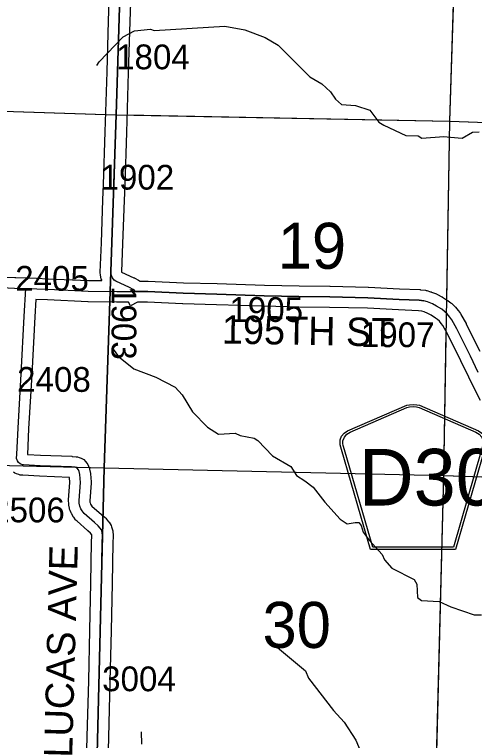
# Model space of a CAD drawing. Extents: x -157.2 to -99.3, y 12.2 to 46.2.
# Drawn here: x -123.076 to -121.776, y 29.552 to 31.604 of the extents above; entities that cross this region are included whole.
import ezdxf

# ---------------------------------------------------------------- set-up
doc = ezdxf.new("R2010")
doc.units = 0
for name, color, linetype in [('tdCoHydroRiver', 7, 'Continuous'), ('tdCoSecRdNmbr', 7, 'Continuous'), ('tdCoSecRdTxt', 7, 'Continuous'), ('tdCoSecRteBand', 7, 'Continuous'), ('tdCoSecRteCL', 7, 'Continuous'), ('tdCoSectLine', 7, 'Continuous'), ('tdCoSectLinePart', 7, 'Continuous'), ('tdCoSectNmbr', 7, 'Continuous'), ('tdCoShieldCoRteHrd', 7, 'Continuous'), ('tdCoSurfAsphalt', 7, 'Continuous'), ('tdCoSurfGravel', 7, 'Continuous'), ('tdCoTwpBndry', 7, 'Continuous'), ('tdCoTwpBndryShd', 7, 'Continuous')]:
    doc.layers.add(name, color=color, linetype=linetype)

msp = doc.modelspace()

# ---------------------------------------------------------------- linework, layer by layer
at = {"layer": 'tdCoHydroRiver'}
for points in [[(-122.8435, 31.4599), (-122.8369, 31.4707), (-122.7686, 31.5413), (-122.7366, 31.5578), (-122.6922, 31.5628), (-122.6813, 31.5593), (-122.4821, 31.5709), (-122.4256, 31.5614), (-122.3679, 31.5392), (-122.3306, 31.5176), (-122.2417, 31.4283), (-122.2075, 31.4084), (-122.1829, 31.3856), (-122.1693, 31.3647), (-122.1524, 31.35), (-122.113, 31.3472), (-122.0724, 31.3335), (-122.0466, 31.2996), (-122.0326, 31.2913), (-121.9703, 31.2627), (-121.9356, 31.2617), (-121.9248, 31.255), (-121.8631, 31.2596), (-121.8442, 31.2574), (-121.8112, 31.2549), (-121.7823, 31.2714), (-121.7633, 31.2725)], [(-122.7972, 30.6585), (-122.782, 30.6376), (-122.7389, 30.6032), (-122.6764, 30.5793), (-122.622, 30.5509), (-122.6021, 30.5298), (-122.5735, 30.4816), (-122.5306, 30.4378), (-122.4996, 30.418), (-122.4522, 30.4213), (-122.4382, 30.4146), (-122.3989, 30.4072), (-122.3881, 30.4005), (-122.3467, 30.3567), (-122.2955, 30.3268), (-122.2789, 30.3011), (-122.2557, 30.2862), (-122.2325, 30.2682), (-122.199, 30.2262), (-122.1563, 30.1777), (-122.1361, 30.1644), (-122.1139, 30.1685), (-122.1029, 30.1682), (-122.0968, 30.1602), (-122.091, 30.141), (-122.0743, 30.1185), (-122.0376, 30.078), (-122.0302, 30.0635), (-122.0103, 30.0393), (-121.9466, 30.0075), (-121.939, 29.9946), (-121.937, 29.9567), (-121.9262, 29.9485), (-121.8758, 29.9455), (-121.8431, 29.9303), (-121.7774, 29.9079), (-121.7569, 29.9073)], [(-122.3386, 29.82), (-122.2538, 29.7497), (-122.2449, 29.7289), (-122.175, 29.6369), (-122.1444, 29.6045), (-122.1112, 29.553), (-122.0994, 29.5243)], [(-122.718, 29.5769), (-122.7174, 29.5421)]]:
    msp.add_lwpolyline(points, dxfattribs=at)
at = {"layer": 'tdCoSecRteBand'}
for points in [[(-122.8288, 30.8521), (-122.8297, 30.8541), (-122.8313, 30.8576), (-122.8319, 30.8613), (-122.8334, 30.8699), (-122.8339, 30.873), (-122.8338, 30.8761), (-122.8306, 30.9594), (-122.8264, 31.0807), (-122.8264, 31.0808), (-122.8264, 31.0808), (-122.8247, 31.1237), (-122.8197, 31.2725), (-122.8146, 31.4423), (-122.8104, 31.5863), (-122.8104, 31.5864), (-122.8104, 31.5865), (-122.8047, 31.7481)], [(-122.7447, 31.7462), (-122.7504, 31.5845), (-122.7546, 31.4405), (-122.7546, 31.4405), (-122.7546, 31.4405), (-122.7598, 31.2706), (-122.7598, 31.2705), (-122.7598, 31.2705), (-122.7647, 31.1216), (-122.7647, 31.1215), (-122.7647, 31.1213), (-122.7664, 31.0785), (-122.7706, 30.9573), (-122.7706, 30.9572), (-122.7706, 30.9572), (-122.7737, 30.8769), (-122.7735, 30.876), (-122.7384, 30.8601), (-122.7374, 30.8597), (-122.7364, 30.8591), (-122.726, 30.8534), (-122.7227, 30.8516), (-122.7221, 30.8511), (-122.6991, 30.851), (-122.6985, 30.8509), (-122.6979, 30.8509), (-122.5988, 30.8462), (-122.5037, 30.8438), (-122.5036, 30.8438), (-122.5035, 30.8438), (-122.3695, 30.8396), (-122.2716, 30.8374), (-122.1847, 30.8362), (-122.1846, 30.8361), (-122.1845, 30.8361), (-122.0767, 30.8339), (-122.0762, 30.8339), (-122.0758, 30.8339), (-121.9879, 30.8292), (-121.931, 30.8268), (-121.9298, 30.8267), (-121.9285, 30.8265), (-121.9152, 30.8248), (-121.9128, 30.8245), (-121.9106, 30.8238), (-121.9005, 30.8209), (-121.8992, 30.8205), (-121.8979, 30.82), (-121.8841, 30.8146), (-121.8824, 30.8139), (-121.8808, 30.8131), (-121.869, 30.8066), (-121.868, 30.8061), (-121.8671, 30.8056), (-121.8528, 30.7964), (-121.8519, 30.7958), (-121.851, 30.7951), (-121.8431, 30.7892), (-121.8418, 30.7882), (-121.8406, 30.7871), (-121.8329, 30.78), (-121.8314, 30.7785), (-121.8301, 30.7769), (-121.8229, 30.768), (-121.8224, 30.7674), (-121.8219, 30.7667), (-121.8162, 30.7588), (-121.8153, 30.7575), (-121.8145, 30.756), (-121.8002, 30.7306), (-121.7998, 30.73), (-121.7995, 30.7293), (-121.761, 30.6524)], [(-123.1469, 30.8642), (-123.0751, 30.8608), (-123.0734, 30.8607), (-123.0728, 30.8607), (-123.0727, 30.8613), (-123.0431, 30.8597), (-123.0134, 30.8587), (-122.9809, 30.8576), (-122.9807, 30.8576), (-122.9806, 30.8576), (-122.8666, 30.8527), (-122.8288, 30.8521)], [(-121.7594, 30.5132), (-121.7924, 30.5786), (-121.7926, 30.5789), (-121.7927, 30.5793), (-121.8148, 30.6258), (-121.8528, 30.7018), (-121.8659, 30.7251), (-121.8702, 30.731), (-121.8755, 30.7376), (-121.8804, 30.7422), (-121.8861, 30.7465), (-121.8985, 30.7544), (-121.9078, 30.7594), (-121.9186, 30.7637), (-121.9252, 30.7656), (-121.9349, 30.7669), (-121.9906, 30.7693), (-121.9908, 30.7693), (-121.9909, 30.7693), (-122.0785, 30.774), (-122.1856, 30.7762), (-122.2726, 30.7774), (-122.2727, 30.7774), (-122.2728, 30.7774), (-122.371, 30.7796), (-122.3711, 30.7796), (-122.3713, 30.7796), (-122.5053, 30.7838), (-122.6007, 30.7863), (-122.601, 30.7863), (-122.6013, 30.7863), (-122.7001, 30.791), (-122.7057, 30.791), (-122.7282, 30.7911), (-122.7481, 30.7806), (-122.7537, 30.7913), (-122.7657, 30.7913), (-122.7872, 30.7914), (-122.7874, 30.7914), (-122.7875, 30.7914), (-122.8679, 30.7927), (-122.8684, 30.7927), (-122.8688, 30.7927), (-122.9831, 30.7976), (-123.0161, 30.7988), (-123.0188, 30.7494), (-123.0269, 30.587), (-123.0269, 30.5868), (-123.0269, 30.5867), (-123.036, 30.4334), (-123.0397, 30.3612), (-123.0024, 30.359), (-122.9139, 30.3556), (-122.9131, 30.3555), (-122.9122, 30.3555), (-122.9019, 30.3545), (-122.8976, 30.3541), (-122.8936, 30.3525), (-122.8874, 30.35), (-122.88, 30.347), (-122.875, 30.3407), (-122.8713, 30.3361), (-122.8684, 30.3323), (-122.8667, 30.3278), (-122.865, 30.3232), (-122.8643, 30.3213), (-122.8639, 30.3195), (-122.8619, 30.3108), (-122.8614, 30.3087), (-122.8612, 30.3064), (-122.8595, 30.2837), (-122.8593, 30.2815), (-122.8595, 30.2793), (-122.8631, 30.23), (-122.863, 30.226), (-122.8625, 30.2237), (-122.8613, 30.2208), (-122.8595, 30.2177), (-122.8574, 30.2149), (-122.8304, 30.191), (-122.8201, 30.1824), (-122.8178, 30.1804), (-122.8159, 30.178), (-122.8102, 30.1709), (-122.8095, 30.1701), (-122.8089, 30.1692), (-122.8057, 30.1645), (-122.803, 30.1605), (-122.8017, 30.1559), (-122.7995, 30.1483), (-122.7986, 30.1454), (-122.7984, 30.1425), (-122.7976, 30.1338), (-122.7975, 30.132), (-122.7976, 30.1301), (-122.7983, 30.1112), (-122.8003, 29.9959), (-122.8003, 29.9958), (-122.8003, 29.9958), (-122.803, 29.8631), (-122.803, 29.863), (-122.803, 29.863), (-122.8064, 29.7195), (-122.8064, 29.7194), (-122.8064, 29.7194), (-122.8106, 29.5618), (-122.8143, 29.4171)], [(-122.8743, 29.4187), (-122.8706, 29.5634), (-122.8706, 29.5634), (-122.8706, 29.5634), (-122.8664, 29.7209), (-122.863, 29.8644), (-122.8602, 29.9969), (-122.8583, 30.1126), (-122.8583, 30.1129), (-122.8583, 30.1132), (-122.8576, 30.1306), (-122.8579, 30.1344), (-122.858, 30.1345), (-122.861, 30.1384), (-122.8692, 30.1453), (-122.8695, 30.1455), (-122.8698, 30.1458), (-122.8994, 30.1719), (-122.9017, 30.174), (-122.9036, 30.1764), (-122.9087, 30.1833), (-122.9099, 30.1849), (-122.9109, 30.1867), (-122.9144, 30.1928), (-122.9151, 30.1942), (-122.9157, 30.1955), (-122.9189, 30.2029), (-122.9203, 30.206), (-122.9209, 30.2093), (-122.9224, 30.2172), (-122.9228, 30.2195), (-122.9229, 30.2218), (-122.9231, 30.2297), (-122.9232, 30.2313), (-122.9231, 30.2328), (-122.9195, 30.2814), (-122.9206, 30.2958), (-123.005, 30.2991), (-123.0053, 30.2991), (-123.0056, 30.2991), (-123.0521, 30.3019), (-123.0552, 30.3021), (-123.0597, 30.3023), (-123.0638, 30.3039), (-123.0705, 30.3063), (-123.075, 30.308), (-123.0788, 30.3111)]]:
    msp.add_lwpolyline(points, dxfattribs=at)
at = {"layer": 'tdCoSecRteCL'}
for points in [[(-122.7355, 30.8212), (-122.737, 30.8239), (-122.7404, 30.8271), (-122.7508, 30.8328), (-122.7895, 30.8503), (-122.7947, 30.8533), (-122.7994, 30.8597), (-122.8023, 30.8663), (-122.8038, 30.875), (-122.8006, 30.9583), (-122.7964, 31.0796), (-122.7947, 31.1226), (-122.7897, 31.2715), (-122.7846, 31.4414), (-122.7804, 31.5854), (-122.7747, 31.7472), (-122.7727, 31.8211)], [(-123.7961, 30.8477), (-123.7834, 30.8471), (-123.7553, 30.8481), (-123.6796, 30.8498), (-123.6413, 30.8498), (-123.5757, 30.8488), (-123.4904, 30.8461), (-123.4194, 30.8434), (-123.3846, 30.8422), (-123.3281, 30.8404), (-123.2783, 30.8402), (-123.2371, 30.838), (-123.1982, 30.8365), (-123.1484, 30.8343), (-123.0764, 30.8308), (-123.0444, 30.8297)], [(-122.8443, 29.4178), (-122.8406, 29.5626), (-122.8364, 29.7202), (-122.833, 29.8637), (-122.8302, 29.9964), (-122.8283, 30.112), (-122.8275, 30.1313), (-122.8283, 30.1399), (-122.8305, 30.1476), (-122.8337, 30.1522), (-122.8394, 30.1594), (-122.85, 30.1683), (-122.8796, 30.1944), (-122.8847, 30.2013), (-122.8882, 30.2075), (-122.8914, 30.2149), (-122.8929, 30.2228), (-122.8931, 30.2307), (-122.8894, 30.2815), (-122.8912, 30.3041), (-122.8931, 30.3128), (-122.8949, 30.3175), (-122.8986, 30.3222), (-122.9047, 30.3246), (-122.9151, 30.3256), (-123.0039, 30.3291), (-123.0503, 30.3318), (-123.0534, 30.332), (-123.0601, 30.3345), (-123.065, 30.3384), (-123.0677, 30.3426), (-123.0699, 30.3495), (-123.0697, 30.3621), (-123.066, 30.4351), (-123.0569, 30.5885), (-123.0487, 30.751), (-123.0444, 30.8297)], [(-123.0444, 30.8297), (-122.9819, 30.8276), (-122.8675, 30.8227), (-122.7871, 30.8214), (-122.7355, 30.8212)], [(-121.7656, 30.5921), (-121.7878, 30.639), (-121.8263, 30.7159), (-121.8406, 30.7413), (-121.8463, 30.7492), (-121.8534, 30.7581), (-121.8611, 30.7652), (-121.869, 30.7711), (-121.8833, 30.7803), (-121.8951, 30.7867), (-121.9089, 30.7921), (-121.919, 30.7951), (-121.9323, 30.7968), (-121.9893, 30.7992), (-122.0773, 30.8039), (-122.1851, 30.8062), (-122.2722, 30.8074), (-122.3703, 30.8096), (-122.5045, 30.8138), (-122.5999, 30.8163), (-122.6993, 30.821), (-122.7355, 30.8212)]]:
    msp.add_lwpolyline(points, dxfattribs=at)
at = {"layer": 'tdCoSectLine'}
for points in [[(-122.7886, 31.3211), (-122.7577, 32.3238)], [(-121.8456, 31.3033), (-121.8152, 32.2992)], [(-123.7752, 31.3527), (-122.7886, 31.3211)], [(-122.8223, 30.3226), (-122.7886, 31.3211)], [(-122.7886, 31.3211), (-121.8456, 31.3033)], [(-121.863, 30.301), (-121.8456, 31.3033)], [(-121.8456, 31.3033), (-120.8524, 31.2668)], [(-123.8167, 30.3475), (-122.8223, 30.3226)], [(-122.847, 29.3229), (-122.8223, 30.3226)], [(-122.8223, 30.3226), (-121.863, 30.301)], [(-121.8886, 29.2953), (-121.863, 30.301)], [(-121.863, 30.301), (-120.8792, 30.2676)]]:
    msp.add_lwpolyline(points, dxfattribs=at)
at = {"layer": 'tdCoSectLinePart'}
for points in [[(-121.8456, 31.3033), (-121.8313, 31.7728)], [(-123.7453, 31.3518), (-122.8186, 31.3221)], [(-122.7586, 31.3206), (-121.8456, 31.3033)], [(-121.8544, 30.7971), (-121.8456, 31.3033)], [(-121.8456, 31.3033), (-120.9086, 31.2689)], [(-122.8223, 30.3226), (-122.8065, 30.7921)], [(-121.863, 30.301), (-121.856, 30.7068)], [(-122.8662, 30.3237), (-122.8223, 30.3226)], [(-122.8257, 30.1864), (-122.8223, 30.3226)], [(-122.8223, 30.3226), (-121.863, 30.301)], [(-121.888, 29.3199), (-121.863, 30.301)], [(-121.863, 30.301), (-121.6489, 30.2937)]]:
    msp.add_lwpolyline(points, dxfattribs=at)
at = {"layer": 'tdCoShieldCoRteHrd'}
for points in [[(-122.0697, 30.0923), (-122.1517, 30.3752), (-122.1556, 30.3884), (-122.1563, 30.3943), (-122.1563, 30.4021), (-122.152, 30.4124), (-122.1448, 30.4209), (-122.1352, 30.4275), (-121.9679, 30.4999), (-121.9604, 30.5015), (-121.95, 30.5024), (-121.9396, 30.5015), (-121.932, 30.4999), (-121.7648, 30.4275), (-121.7552, 30.4209), (-121.7479, 30.4124), (-121.7437, 30.4021), (-121.7437, 30.3943), (-121.7444, 30.3884), (-121.7483, 30.3752), (-121.8302, 30.0923)], [(-122.0639, 30.0987), (-122.1436, 30.3739), (-122.1473, 30.3866), (-122.148, 30.3922), (-122.148, 30.3997), (-122.144, 30.4096), (-122.137, 30.4178), (-122.1278, 30.4242), (-121.9672, 30.4936), (-121.96, 30.4952), (-121.95, 30.4961), (-121.94, 30.4952), (-121.9328, 30.4936), (-121.7722, 30.4242), (-121.763, 30.4178), (-121.756, 30.4096), (-121.7519, 30.3997), (-121.7519, 30.3922), (-121.7526, 30.3866), (-121.7563, 30.3739), (-121.8361, 30.0987)]]:
    msp.add_lwpolyline(points, close=True, dxfattribs=at)
at = {"layer": 'tdCoSurfAsphalt'}
for points in [[(-123.0764, 30.8308), (-123.0444, 30.8297), (-122.9819, 30.8276), (-122.8675, 30.8227), (-122.7871, 30.8214), (-122.7355, 30.8212), (-122.6993, 30.821), (-122.5999, 30.8163), (-122.5045, 30.8138), (-122.3703, 30.8096), (-122.2722, 30.8074), (-122.1851, 30.8062), (-122.0773, 30.8039), (-121.9893, 30.7992), (-121.9323, 30.7968), (-121.919, 30.7951)], [(-121.7656, 30.5921), (-121.7878, 30.639), (-121.8263, 30.7159), (-121.8406, 30.7413), (-121.8463, 30.7492), (-121.8534, 30.7581), (-121.8611, 30.7652), (-121.869, 30.7711), (-121.8833, 30.7803), (-121.8951, 30.7867), (-121.9089, 30.7921), (-121.919, 30.7951)]]:
    msp.add_lwpolyline(points, dxfattribs=at)
at = {"layer": 'tdCoSurfGravel'}
for points in [[(-122.7355, 30.8212), (-122.737, 30.8239), (-122.7404, 30.8271), (-122.7508, 30.8328), (-122.7895, 30.8503), (-122.7947, 30.8533), (-122.7994, 30.8597), (-122.8023, 30.8663), (-122.8038, 30.875), (-122.8006, 30.9583), (-122.7964, 31.0796), (-122.7947, 31.1226), (-122.7897, 31.2715), (-122.7846, 31.4414), (-122.7804, 31.5854), (-122.7747, 31.7472), (-122.7727, 31.8211), (-122.7715, 31.8671), (-122.769, 31.9144), (-122.7643, 32.0661), (-122.7611, 32.2061), (-122.7602, 32.2419), (-122.7573, 32.3238)], [(-123.0503, 30.3318), (-123.0534, 30.332), (-123.0601, 30.3345), (-123.065, 30.3384), (-123.0677, 30.3426), (-123.0699, 30.3495), (-123.0697, 30.3621), (-123.066, 30.4351), (-123.0569, 30.5885), (-123.0487, 30.751), (-123.0444, 30.8297)], [(-122.8305, 30.1476), (-122.8337, 30.1522), (-122.8394, 30.1594), (-122.85, 30.1683), (-122.8796, 30.1944), (-122.8847, 30.2013), (-122.8882, 30.2075), (-122.8914, 30.2149), (-122.8929, 30.2228), (-122.8931, 30.2307), (-122.8894, 30.2815), (-122.8912, 30.3041), (-122.8931, 30.3128), (-122.8949, 30.3175), (-122.8986, 30.3222), (-122.9047, 30.3246), (-122.9151, 30.3256), (-123.0039, 30.3291), (-123.0503, 30.3318)], [(-122.8467, 29.3229), (-122.8465, 29.3404), (-122.8443, 29.4178), (-122.8406, 29.5626), (-122.8364, 29.7202), (-122.833, 29.8637), (-122.8302, 29.9964), (-122.8283, 30.112), (-122.8275, 30.1313), (-122.8283, 30.1399), (-122.8305, 30.1476)]]:
    msp.add_lwpolyline(points, dxfattribs=at)
at = {"layer": 'tdCoTwpBndry'}
msp.add_lwpolyline([(-122.8257, 30.1867), (-122.8223, 30.3226), (-122.8065, 30.7917)], dxfattribs=at)
at = {"layer": 'tdCoTwpBndryShd'}
msp.add_lwpolyline([(-122.6783, 34.4959), (-122.7187, 33.3198), (-122.7577, 32.3238), (-122.7886, 31.3211), (-122.8223, 30.3226), (-122.847, 29.3229), (-122.863, 28.3215), (-122.8925, 27.3164), (-122.9285, 26.3215), (-122.9731, 25.332), (-123.0208, 24.3278), (-123.0362, 23.3207), (-123.0724, 22.3134), (-123.1136, 21.3217), (-123.1136, 21.3149), (-123.1597, 20.3204), (-123.1943, 19.3214), (-123.2161, 18.3205), (-123.2462, 17.3208), (-123.2872, 16.3208)], dxfattribs=at)

# ---------------------------------------------------------------- texts
at = {"layer": 'tdCoSecRdNmbr'}
for s, rotation, p in [('1804', 359.906, (-122.789, 31.4497)), ('1902', 359.906, (-122.833, 31.1096)), ('2405', 359.9058, (-123.0741, 30.8237)), ('1903', 269.9076, (-122.8016, 30.8369)), ('1905', 359.9063, (-122.4689, 30.7356)), ('1907', 359.9065, (-122.0976, 30.6644)), ('2408', 359.9058, (-123.0687, 30.5381)), ('2506', 359.9058, (-123.1421, 30.1692)), ('3004', 359.906, (-122.8285, 29.6918))]:
    msp.add_text(s, height=0.07, rotation=rotation, dxfattribs=at).set_placement(p)
at = {"layer": 'tdCoSecRdTxt'}
for s, rotation, p in [('195TH ST', 358.9868, (-122.4907, 30.6745)), ('LUCAS AVE', 88.4582, (-122.9131, 29.5032))]:
    msp.add_text(s, height=0.08, rotation=rotation, dxfattribs=at).set_placement(p)
at = {"layer": 'tdCoSectNmbr'}
for s, p in [('19', (-122.3325, 30.8858)), ('30', (-122.3754, 29.8143))]:
    msp.add_text(s, height=0.13, rotation=359.9063, dxfattribs=at).set_placement(p)
at = {"layer": 'tdCoShieldCoRteHrd'}
msp.add_text('D30', height=0.16, dxfattribs=at).set_placement((-122.1029, 30.2166))

doc.saveas('drawing.dxf')
